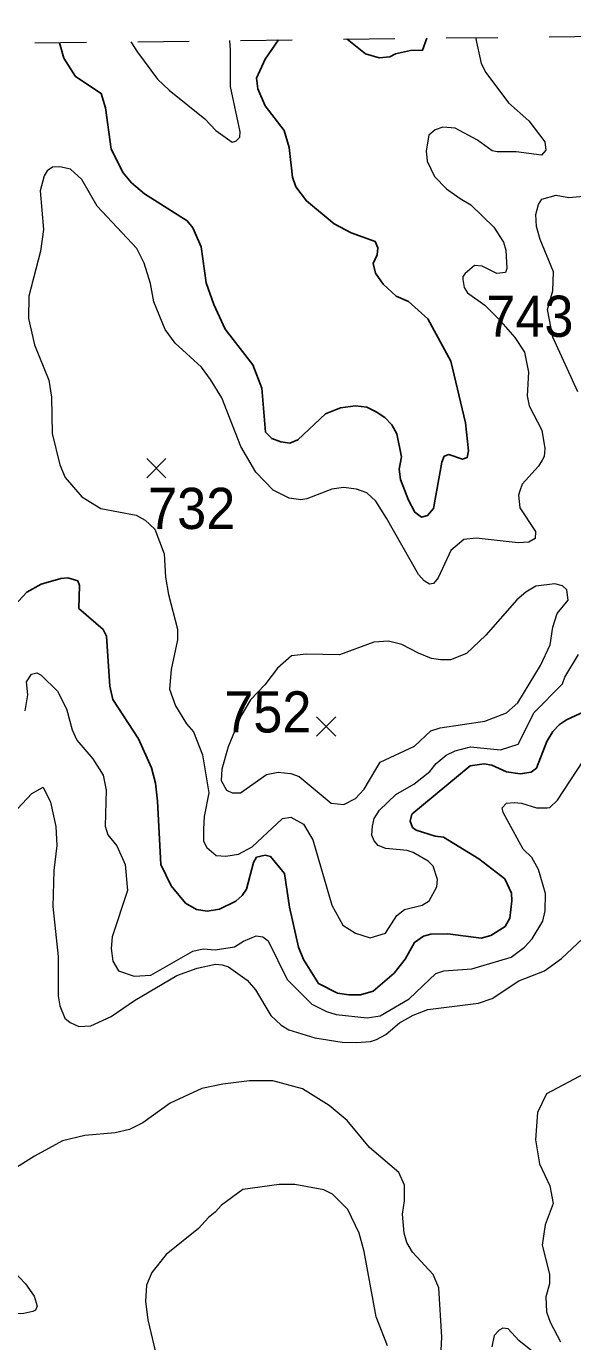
# Model space of a CAD drawing. Extents: x 294.2 to 320.3, y 7482.7 to 7510.7.
# Drawn here: x 317.284 to 318.347, y 7508.188 to 7510.744 of the extents above; entities that cross this region are included whole.
import ezdxf
from ezdxf.enums import TextEntityAlignment as Align

# ---------------------------------------------------------------- set-up
doc = ezdxf.new("R2010")
doc.units = 0
doc.header["$LTSCALE"] = 0.032
doc.linetypes.add('SHORT_DASHED', pattern=[2.7, 1.5, -1.2])
for name, color, linetype, lineweight in [('1', 7, 'Continuous', 25), ('2', 7, 'Continuous', 13), ('21', 7, 'Continuous', 25), ('22', 7, 'SHORT_DASHED', 13)]:
    doc.layers.add(name, color=color, linetype=linetype, lineweight=lineweight)
doc.layers.add('61', color=7, linetype='Continuous')

msp = doc.modelspace()

# ---------------------------------------------------------------- linework, layer by layer
at = {"layer": '1'}
for points in [[(317.7748, 7510.7171), (317.7485, 7510.68), (317.7318, 7510.6429), (317.7341, 7510.6225), (317.7483, 7510.5893), (317.7854, 7510.5414), (317.795, 7510.5082), (317.802, 7510.4508), (317.8083, 7510.4316), (317.8288, 7510.4044), (317.8825, 7510.3598), (317.9158, 7510.3425), (317.9626, 7510.3258), (317.9679, 7510.313), (317.9661, 7510.2994), (317.9585, 7510.2828), (317.963, 7510.2639), (317.9781, 7510.2428), (318.0031, 7510.2193), (318.0273, 7510.2088), (318.0652, 7510.1756), (318.1098, 7510.0932), (318.138, 7509.9732), (318.144, 7509.9188), (318.1417, 7509.9059), (318.1323, 7509.9029), (318.1059, 7509.9119), (318.0968, 7509.9082), (318.0923, 7509.8968), (318.0757, 7509.8071), (318.0644, 7509.7935), (318.0523, 7509.7897), (318.0395, 7509.7995), (318.0274, 7509.8229), (318.0115, 7509.863), (318.0092, 7509.8833), (318.0138, 7509.9075), (318.0047, 7509.9521), (317.9949, 7509.9694), (317.9813, 7509.9838), (317.9647, 7509.9944), (317.9462, 7510.0035), (317.9243, 7510.0065), (317.8949, 7510.0027), (317.8662, 7509.9906), (317.8122, 7509.9401), (317.7963, 7509.934), (317.7789, 7509.9363), (317.7616, 7509.9431), (317.7495, 7509.9552), (317.7419, 7510.0405), (317.7243, 7510.0858), (317.6706, 7510.1553), (317.6487, 7510.2029), (317.6337, 7510.2452), (317.6239, 7510.3154), (317.6079, 7510.3524), (317.5969, 7510.3656), (317.5138, 7510.4184), (317.4889, 7510.4396), (317.4727, 7510.4592), (317.4493, 7510.5053), (317.4381, 7510.5854), (317.4298, 7510.6133), (317.3799, 7510.6465), (317.3572, 7510.682), (317.3483, 7510.7119)], [(317.9078, 7510.7187), (317.9437, 7510.6901), (317.9702, 7510.6825), (317.9913, 7510.6841), (318.0018, 7510.6901), (318.031, 7510.6965), (318.0546, 7510.6972), (318.0631, 7510.7206)], [(317.2544, 7509.6112), (317.2849, 7509.644), (317.3131, 7509.6601), (317.3509, 7509.6709), (317.3647, 7509.672), (317.3842, 7509.666), (317.3875, 7509.6569), (317.3864, 7509.6128), (317.4335, 7509.5719), (317.4402, 7509.559), (317.4468, 7509.4617), (317.4524, 7509.4359), (317.5023, 7509.3595), (317.5272, 7509.303), (317.535, 7509.2734), (317.5394, 7509.2379), (317.5456, 7509.1153), (317.5655, 7509.0739), (317.5938, 7509.04), (317.6149, 7509.0277), (317.6359, 7509.0244), (317.6598, 7509.0282), (317.6914, 7509.0438), (317.7041, 7509.0546), (317.7125, 7509.067), (317.7258, 7509.1191), (317.7319, 7509.1293), (317.7485, 7509.1331), (317.759, 7509.1304), (317.7862, 7509.0976), (317.7962, 7509.0325), (317.8134, 7508.9545), (317.8234, 7508.9303), (317.8522, 7508.884), (317.8894, 7508.8652), (317.9115, 7508.862), (317.9337, 7508.862), (317.9587, 7508.869), (317.9992, 7508.9039), (318.0208, 7508.9313), (318.0391, 7508.9636), (318.0563, 7508.976), (318.0708, 7508.9798), (318.104, 7508.9803), (318.1689, 7508.9723), (318.1872, 7508.9771), (318.215, 7508.9948), (318.2244, 7509.0109), (318.2282, 7509.0442), (318.2277, 7509.0593), (318.2144, 7509.0873), (318.1639, 7509.1259), (318.0951, 7509.1679), (318.079, 7509.1701), (318.0424, 7509.1819), (318.0352, 7509.1873), (318.0308, 7509.1991), (318.0341, 7509.2126), (318.1473, 7509.3071)], [(318.276, 7509.3023), (318.2965, 7509.3539), (318.3081, 7509.3733), (318.3209, 7509.3873), (318.3348, 7509.3964), (318.3694, 7509.4124)], [(318.1473, 7509.3071), (318.1744, 7509.3109), (318.1894, 7509.3082), (318.2177, 7509.2953), (318.2444, 7509.2915), (318.266, 7509.2947), (318.276, 7509.3023)]]:
    msp.add_lwpolyline(points, dxfattribs=at)
at = {"layer": '2'}
for points in [[(318.1577, 7510.7217), (318.1685, 7510.6717), (318.1774, 7510.6538), (318.2221, 7510.595), (318.2611, 7510.5599), (318.2923, 7510.5191), (318.2942, 7510.5031), (318.2859, 7510.4935), (318.2368, 7510.4999), (318.1998, 7510.4999), (318.1902, 7510.5018), (318.1614, 7510.5222), (318.118, 7510.5459), (318.0938, 7510.5478), (318.0791, 7510.5427), (318.0669, 7510.5325), (318.0618, 7510.5018), (318.0638, 7510.4814), (318.0778, 7510.452), (318.1014, 7510.4278), (318.1276, 7510.4092), (318.1486, 7510.3971), (318.1934, 7510.3537), (318.2119, 7510.3243), (318.2163, 7510.309), (318.2183, 7510.2732), (318.2157, 7510.2656), (318.1991, 7510.2637), (318.1704, 7510.2777), (318.1557, 7510.279), (318.1372, 7510.2637), (318.1327, 7510.2579), (318.1327, 7510.2516), (318.1353, 7510.2362), (318.1423, 7510.226), (318.1755, 7510.2017), (318.2023, 7510.1755), (318.2344, 7510.1393), (318.2528, 7510.1103), (318.2604, 7510.0715), (318.2579, 7510.0255), (318.2617, 7510.0064), (318.2866, 7509.9591), (318.2923, 7509.9234), (318.2911, 7509.9081), (318.2872, 7509.9004), (318.2802, 7509.8889), (318.2482, 7509.8538), (318.2438, 7509.841), (318.2413, 7509.8327), (318.2438, 7509.8078), (318.2745, 7509.7624), (318.2738, 7509.7484), (318.2611, 7509.7414), (318.2406, 7509.7401), (318.1589, 7509.7491), (318.1352, 7509.7465), (318.1097, 7509.7254), (318.0848, 7509.6718), (318.0759, 7509.661), (318.0682, 7509.6597), (318.058, 7509.666), (318.0465, 7509.6788), (317.9846, 7509.788), (317.9635, 7509.8212), (317.9463, 7509.8372), (317.9265, 7509.8442), (317.901, 7509.8474), (317.878, 7509.8442), (317.8295, 7509.8257), (317.818, 7509.8237), (317.795, 7509.8269), (317.7643, 7509.8423), (317.7305, 7509.8774), (317.7011, 7509.9272), (317.6641, 7510.0217), (317.6424, 7510.0575), (317.6245, 7510.0817), (317.5734, 7510.1283), (317.5543, 7510.1545), (317.5319, 7510.2081), (317.5255, 7510.2439), (317.5134, 7510.2835), (317.4987, 7510.3122), (317.4221, 7510.3945), (317.3921, 7510.4462), (317.3703, 7510.466), (317.3493, 7510.4705), (317.3352, 7510.4699), (317.3247, 7510.4629), (317.3186, 7510.4533), (317.311, 7510.4239), (317.3173, 7510.3486), (317.3116, 7510.3065), (317.2887, 7510.2196)], [(317.4873, 7510.7136), (317.5006, 7510.6934), (317.5395, 7510.641), (317.5619, 7510.6193), (317.6315, 7510.5638), (317.6526, 7510.5414), (317.6845, 7510.5184), (317.6915, 7510.5203), (317.6992, 7510.528), (317.6998, 7510.5389), (317.6814, 7510.627), (317.6809, 7510.6971), (317.6799, 7510.716)], [(318.3568, 7510.0332), (318.3078, 7510.1397), (318.2975, 7510.1932), (318.3083, 7510.2298), (318.3095, 7510.2669), (318.2834, 7510.3294), (318.2763, 7510.355), (318.2751, 7510.378), (318.2802, 7510.3978), (318.2866, 7510.408), (318.3147, 7510.4156), (318.339, 7510.4111), (318.3676, 7510.4137)], [(317.2887, 7510.2196), (317.288, 7510.1762), (317.3001, 7510.1251), (317.3276, 7510.0562), (317.3333, 7510.023), (317.3346, 7509.9527), (317.3493, 7509.8915)], [(317.3493, 7509.8915), (317.3595, 7509.8672), (317.3921, 7509.8295), (317.4291, 7509.8071), (317.498, 7509.7938), (317.5153, 7509.7842), (317.5338, 7509.7669), (317.5522, 7509.7185), (317.5549, 7509.6731), (317.5606, 7509.6399), (317.5778, 7509.5722), (317.5778, 7509.5518), (317.5657, 7509.4943), (317.5625, 7509.456), (317.574, 7509.4234), (317.5958, 7509.3883), (317.6092, 7509.373), (317.6264, 7509.3283), (317.6392, 7509.2542), (317.6302, 7509.2083), (317.6289, 7509.184), (317.6289, 7509.1604), (317.6353, 7509.1482), (317.6532, 7509.1329), (317.6724, 7509.1316), (317.6966, 7509.1355), (317.7234, 7509.1495), (317.7822, 7509.2044), (317.7988, 7509.207), (317.823, 7509.1932), (317.8413, 7509.1631), (317.8781, 7509.0364), (317.8999, 7508.9974), (317.924, 7508.9818), (317.9527, 7508.9729), (317.9826, 7508.9818), (318.0044, 7509.0163), (318.0193, 7509.0275), (318.0538, 7509.0364), (318.0676, 7509.0442), (318.0825, 7509.0715), (318.0837, 7509.086), (318.0756, 7509.1116), (318.0653, 7509.1216), (318.0366, 7509.1383), (318.0248, 7509.1425), (317.9835, 7509.1464), (317.9686, 7509.152), (317.9605, 7509.1609), (317.9559, 7509.172), (317.9571, 7509.1898), (317.9605, 7509.2043), (317.9709, 7509.221), (318.003, 7509.2511), (318.0375, 7509.2711), (318.0685, 7509.2956), (318.0811, 7509.3112), (318.1006, 7509.3273), (318.1179, 7509.3362), (318.1477, 7509.344), (318.2063, 7509.3379), (318.2408, 7509.3491), (318.2718, 7509.4103), (318.3269, 7509.466), (318.3315, 7509.4794), (318.3579, 7509.5234)], [(317.2816, 7509.4139), (317.2867, 7509.4445), (317.2841, 7509.4701), (317.2944, 7509.4847), (317.3046, 7509.4873), (317.3129, 7509.4828), (317.3448, 7509.4522), (317.362, 7509.4177), (317.3735, 7509.3768), (317.3825, 7509.357), (317.4137, 7509.3202), (317.4332, 7509.289), (317.4395, 7509.2595), (317.4372, 7509.1897), (317.4423, 7509.173), (317.4601, 7509.1513), (317.4762, 7509.1148), (317.4808, 7509.0646), (317.4508, 7508.9746), (317.4489, 7508.9516), (317.4521, 7508.9274), (317.4636, 7508.9082), (317.4936, 7508.898), (317.5262, 7508.8999), (317.6077, 7508.9466), (317.6278, 7508.951), (317.6514, 7508.9496), (317.6887, 7508.9552), (317.7062, 7508.9663), (317.7311, 7508.9765), (317.7439, 7508.9746), (317.7541, 7508.9669), (317.7911, 7508.8916)], [(318.0286, 7508.8539), (318.0803, 7508.9031), (318.0962, 7508.9083), (318.1502, 7508.9122), (318.2272, 7508.9353), (318.253, 7508.9543), (318.2679, 7508.9704), (318.2886, 7509.0049), (318.2932, 7509.025), (318.2938, 7509.0587), (318.28, 7509.1056), (318.2674, 7509.1285), (318.2501, 7509.1452), (318.2112, 7509.2159), (318.2093, 7509.2255), (318.2182, 7509.2345), (318.233, 7509.2357), (318.247, 7509.2345), (318.2764, 7509.2249), (318.2968, 7509.2249), (318.3019, 7509.2261), (318.3169, 7509.2398), (318.3674, 7509.3172)], [(317.2478, 7509.2032), (317.295, 7509.253), (317.3167, 7509.2651), (317.3308, 7509.2364), (317.3416, 7509.1891), (317.3436, 7509.1521), (317.3378, 7509.1036), (317.3359, 7509.0333), (317.3461, 7508.9363), (317.3461, 7508.8597), (317.3493, 7508.8405), (317.3589, 7508.8163), (317.3691, 7508.8079), (317.3863, 7508.8003), (317.4093, 7508.8016), (317.4489, 7508.82), (317.4942, 7508.8507), (317.5766, 7508.8993), (317.6162, 7508.9139), (317.652, 7508.9216), (317.6647, 7508.9203), (317.6775, 7508.9165), (317.7138, 7508.8903), (317.7299, 7508.8718), (317.7598, 7508.822), (317.7796, 7508.8028), (317.7945, 7508.7941), (317.845, 7508.7785), (317.8984, 7508.7696), (317.9265, 7508.769), (317.9533, 7508.7709), (317.9648, 7508.7754), (317.9833, 7508.7849), (318.0101, 7508.8073)], [(318.2917, 7508.9088), (318.3249, 7508.9324), (318.3868, 7508.9905)], [(318.0101, 7508.8073), (318.0362, 7508.8223), (318.0649, 7508.8334), (318.1637, 7508.8459), (318.1901, 7508.8548), (318.2417, 7508.8893), (318.2917, 7508.9088)], [(317.7911, 7508.8916), (317.8396, 7508.8437), (317.8678, 7508.8297), (317.8869, 7508.8239), (317.9469, 7508.8169), (317.9725, 7508.8213), (318.0286, 7508.8539)], [(318.0893, 7508.1465), (318.0919, 7508.1969), (318.0861, 7508.2927), (318.0753, 7508.3182), (318.035, 7508.3616), (318.0242, 7508.3808), (318.0191, 7508.3987), (318.0158, 7508.4357), (318.0197, 7508.4619), (318.0197, 7508.4919), (318.0082, 7508.5168), (317.9514, 7508.5653), (317.908, 7508.6177), (317.8729, 7508.6471), (317.8211, 7508.679), (317.7637, 7508.6949), (317.7184, 7508.6949), (317.666, 7508.6885), (317.6251, 7508.6796), (317.5638, 7508.6515), (317.5108, 7508.6132), (317.4847, 7508.6004), (317.4566, 7508.594)], [(318.3702, 7508.709), (318.296, 7508.6696), (318.2782, 7508.6334), (318.2745, 7508.58), (318.2821, 7508.5334), (318.3019, 7508.4906), (318.3089, 7508.4562), (318.293, 7508.4153), (318.2872, 7508.3757), (318.3016, 7508.3194), (318.3016, 7508.3005), (318.2947, 7508.2749), (318.2959, 7508.2459), (318.3028, 7508.2262), (318.3229, 7508.1878)], [(317.4566, 7508.594), (317.3978, 7508.5883), (317.3544, 7508.5781), (317.3001, 7508.5481), (317.1973, 7508.4842), (317.175, 7508.4644), (317.1648, 7508.4459)], [(317.9865, 7508.1797), (317.9642, 7508.2365), (317.9412, 7508.3629), (317.9316, 7508.3986), (317.9093, 7508.4447), (317.8792, 7508.4747), (317.8627, 7508.4829), (317.8065, 7508.4931), (317.7758, 7508.4931), (317.7049, 7508.4836), (317.6634, 7508.453), (317.6513, 7508.4393), (317.6381, 7508.4293), (317.6191, 7508.4076), (317.5561, 7508.3572), (317.528, 7508.3221), (317.5178, 7508.2978), (317.516, 7508.2659), (317.5204, 7508.2301), (317.5587, 7508.0692)], [(317.1648, 7508.4459), (317.1635, 7508.4281), (317.1712, 7508.4102), (317.2235, 7508.3616), (317.2822, 7508.3003), (317.2995, 7508.2767), (317.3053, 7508.257), (317.302, 7508.2492), (317.2969, 7508.2467), (317.2791, 7508.2429), (317.2516, 7508.2423), (317.2293, 7508.2359), (317.205, 7508.2186), (317.1846, 7508.1625)], [(318.2683, 7508.1689), (318.2419, 7508.19), (318.2213, 7508.2128), (318.2109, 7508.2145), (318.2035, 7508.2106), (318.194, 7508.2001), (318.1895, 7508.1778)]]:
    msp.add_lwpolyline(points, dxfattribs=at)
msp.add_lwpolyline([(318.0465, 7509.5255), (318.0146, 7509.5428), (317.9884, 7509.5492), (317.9597, 7509.5473), (317.8933, 7509.5224), (317.8282, 7509.5236), (317.8, 7509.5205), (317.7726, 7509.4968), (317.7477, 7509.4643), (317.7203, 7509.4353), (317.7014, 7509.4036), (317.6765, 7509.3439), (317.6645, 7509.3001), (317.663, 7509.2782), (317.6736, 7509.2593), (317.6841, 7509.2545), (317.7007, 7509.2545), (317.7514, 7509.29), (317.774, 7509.2945), (317.7982, 7509.2922), (317.8145, 7509.2862), (317.8772, 7509.234), (317.9014, 7509.2318), (317.924, 7509.2431), (317.941, 7509.2612), (317.972, 7509.3141), (318.0393, 7509.3451), (318.0707, 7509.3746), (318.0888, 7509.3806), (318.1758, 7509.3934), (318.2181, 7509.4101), (318.2397, 7509.429), (318.2843, 7509.5015), (318.3026, 7509.5416), (318.3083, 7509.576), (318.3166, 7509.6029), (318.3376, 7509.6284), (318.3351, 7509.6488), (318.3268, 7509.6564), (318.3121, 7509.6603), (318.2751, 7509.6558), (318.2556, 7509.6445), (318.2381, 7509.6296), (318.1774, 7509.5607), (318.1398, 7509.5249), (318.1091, 7509.5128), (318.09, 7509.5128), (318.0721, 7509.5154)], close=True, dxfattribs=at)
at = {"layer": '21'}
for p, q in [((317.5182, 7509.904), (317.5557, 7509.8665)), ((317.5557, 7509.904), (317.5182, 7509.8665)), ((317.8487, 7509.4019), (317.8862, 7509.3644)), ((317.8862, 7509.4019), (317.8487, 7509.3644))]:
    msp.add_line(p, q, dxfattribs=at)
at = {"layer": '22'}
msp.add_lwpolyline([(294.2515, 7510.4214), (307.9016, 7510.5978), (319.9762, 7510.7437)], dxfattribs=at)

# ---------------------------------------------------------------- texts
at = {"layer": '61', "width": 0.95}
for s, p in [('743', (318.2633, 7510.1404)), ('732', (317.6057, 7509.767)), ('752', (317.7538, 7509.3716))]:
    msp.add_text(s, height=0.08, dxfattribs=at).set_placement(p, align=Align.CENTER)

doc.saveas('drawing.dxf')
